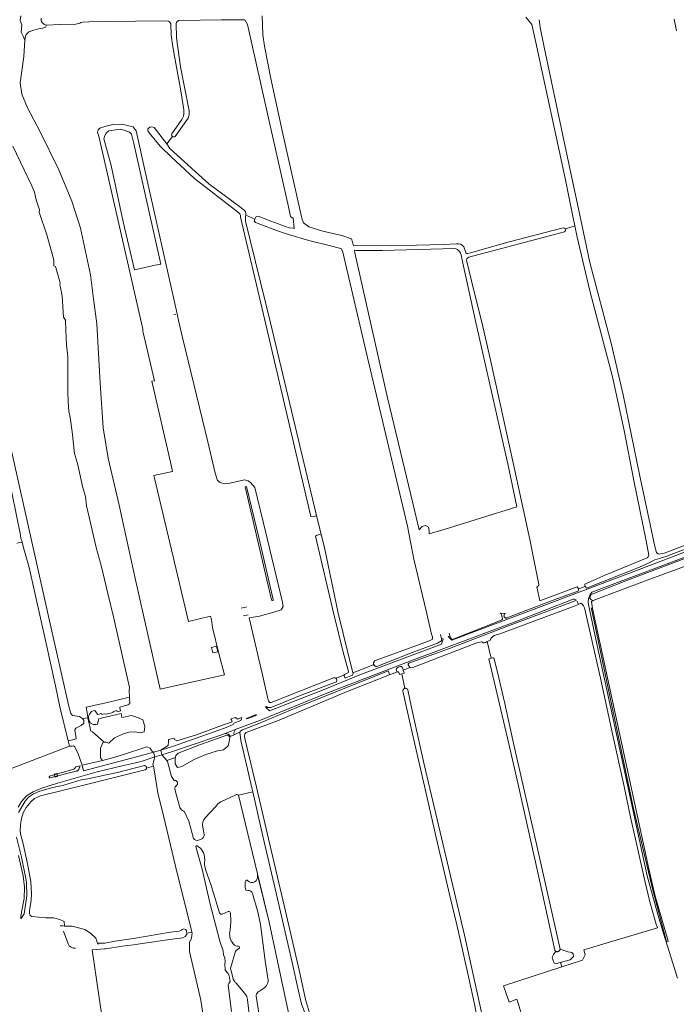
# Model space of a CAD drawing. Header units: metres. Extents: x 209813 to 223847, y 571801 to 587119.
# Tile 530 of 656: x 213307 to 213849, y 585018 to 585831. Entities that reach past the tile are written whole.
import ezdxf

# ---------------------------------------------------------------- set-up
doc = ezdxf.new("R2010")
doc.units = ezdxf.units.M
for name, color, linetype, lineweight in [('B-RO-GK-BESCHOEIING-G', 8, 'GK-BESCHOEIING', 0), ('B-RO-GK-KADEMUUR-G', 8, 'Continuous', 0), ('B-RO-GR-BOUWLAND-GV', 8, 'Continuous', 0), ('B-RO-GR-GRAS-GV', 8, 'Continuous', 0), ('B-RO-KW-KUNSTWERK_DEK-GV', 8, 'Continuous', 0), ('B-RO-OG-TERREIN_CULTUURSCHEIDING-GV', 8, 'Continuous', 0), ('B-RO-OG-WATER_GREPPEL-GV', 8, 'Continuous', 0), ('B-RO-OG-WEG-GV', 8, 'Continuous', 0), ('B-RO-VH-ONVERHARD-GV', 8, 'Continuous', 0), ('B-RO-VH-VERHARDING_PUIN-GV', 8, 'Continuous', 0)]:
    doc.layers.add(name, color=color, linetype=linetype, lineweight=lineweight)
doc.linetypes.add('GK-BESCHOEIING', pattern='A,30,-5,[1,NLCS.shx,S=1,R=0,X=0,Y=0],-5', length=40)

msp = doc.modelspace()

# ---------------------------------------------------------------- linework, layer by layer
at = {"layer": 'B-RO-GK-BESCHOEIING-G', "flags": 128}
for points in [[(213434.135, 585587.549), (213435.861, 585587.972)], [(213767.69, 585362.082), (213768.039, 585361.099)], [(213768.039, 585361.099), (213768.191, 585360.67)], [(213773.29, 585364.169), (213773.658, 585363.193)], [(213773.658, 585363.193), (213773.834, 585362.729)], [(213766.901, 585351.034), (213767.905, 585348.849)], [(213489.795, 585345.25), (213490.784, 585345.466)], [(213490.784, 585345.466), (213492.51, 585345.843)], [(213492.51, 585345.843), (213494.234, 585346.219)], [(213491.514, 585338.837), (213492.697, 585339.085)], [(213492.697, 585339.085), (213494.378, 585339.437)], [(213494.378, 585339.437), (213495.565, 585339.686)], [(213654.081, 585323.554), (213655.137, 585319.804)], [(213662.032, 585322.319), (213661.289, 585324.734)], [(213662.626, 585320.39), (213662.032, 585322.319)], [(213692.75, 585317.622), (213691.28, 585317.04)], [(213694.239, 585318.212), (213692.75, 585317.622)], [(213695.546, 585318.818), (213694.239, 585318.212)], [(213690.212, 585316.613), (213691.28, 585317.04)], [(213694.235, 585303.559), (213695.21, 585303.829)], [(213695.21, 585303.829), (213696.088, 585303.993)], [(213696.088, 585303.993), (213697.403, 585304.238)], [(213697.403, 585304.238), (213698.351, 585304.39)], [(213611.217, 585292.927), (213610.975, 585293.577)], [(213611.217, 585292.927), (213611.804, 585291.31)], [(213611.804, 585291.31), (213612.107, 585290.206)], [(213342.93, 585083), (213340.369, 585083.179)], [(213346.509, 585069.047), (213342.99, 585078.61)], [(213346.766, 585068.347), (213346.509, 585069.047)]]:
    msp.add_lwpolyline(points, dxfattribs=at)
at = {"layer": 'B-RO-GK-BESCHOEIING-G'}
msp.add_lwpolyline([(213352.994, 585064.586, -0.3068383), (213346.766, 585068.347)], format="xyb", dxfattribs=at)
at = {"layer": 'B-RO-GK-KADEMUUR-G', "flags": 128}
for points in [[(213368.858, 585260.666), (213369.657, 585259.628)], [(213369.657, 585259.628), (213370.048, 585259.12)], [(213370.048, 585259.12), (213370.213, 585258.907)], [(213370.213, 585258.907), (213371.501, 585257.53)], [(213375.22, 585254.661), (213372.292, 585253.983), (213371.491, 585251.054)], [(213371.501, 585257.53), (213374.481, 585258.207), (213374.601, 585257.631)], [(213371.491, 585251.054), (213371.109, 585249.402)]]:
    msp.add_lwpolyline(points, dxfattribs=at)
at = {"layer": 'B-RO-GR-BOUWLAND-GV', "flags": 128}
for points in [[(213506.971, 585834.054), (213507.634, 585818.359), (213508.825, 585809.099), (213514.117, 585782.376), (213524.171, 585736.735), (213539.781, 585667.15), (213541.104, 585663.181), (213545.47, 585660.006), (213556.979, 585656.434), (213572.722, 585652.863), (213580.659, 585650.084), (213582.379, 585644.396), (213612.806, 585644.264), (213634.37, 585644.66), (213656.727, 585645.322), (213667.391, 585645.943)], [(213757.284, 585658.29), (213765.206, 585660.643), (213762.172, 585675.296), (213757.291, 585698.642), (213732.845, 585811.968), (213729.574, 585826.815), (213724.737, 585832.826)], [(213676.542, 585637.885), (213679.043, 585638.499), (213710.967, 585647.438), (213755.463, 585659.06)], [(213673.399, 585643.512), (213675.023, 585638.862)]]:
    msp.add_lwpolyline(points, dxfattribs=at)
at = {"layer": 'B-RO-GR-BOUWLAND-GV'}
for points in [[(213755.463, 585659.06, -0.3092845), (213757.284, 585658.29)], [(213667.391, 585645.943, -0.2652838), (213673.399, 585643.512)], [(213675.023, 585638.862, 0.5042419), (213676.542, 585637.885)]]:
    msp.add_lwpolyline(points, format="xyb", dxfattribs=at)
at = {"layer": 'B-RO-GR-GRAS-GV', "flags": 128}
for points in [[(213307.858, 585834.135), (213307.228, 585830.128), (213308.587, 585826.634), (213308.041, 585820.63), (213309.706, 585817.345), (213311.085, 585813.864), (213311.636, 585817.108), (213312.271, 585818.616), (213314.335, 585820.759), (213318.462, 585822.267), (213322.431, 585823.379), (213325.765, 585823.855), (213328.067, 585824.649), (213328.875, 585826.226), (213326.738, 585827.279), (213325.431, 585828.523), (213324.698, 585829.894), (213324.698, 585832.062)], [(213440.685, 585748.505), (213442.034, 585751.283), (213442.366, 585753.232), (213442.405, 585756.522), (213439.838, 585772.185), (213435.287, 585797.612), (213433.409, 585808.46), (213432.033, 585818.382), (213431.583, 585827.378), (213430.646, 585828.956), (213429.762, 585829.523), (213427.378, 585829.803), (213378.073, 585829.229), (213363.865, 585829.11), (213358.944, 585828.713), (213357.475, 585828.435), (213356.404, 585828.039), (213353.255, 585827.175), (213339.814, 585826.95), (213328.875, 585826.226)], [(213437.394, 585829.712), (213436.891, 585829.366)], [(213509.863, 585760.58), (213494.858, 585826.901), (213492.733, 585830.835), (213473.327, 585830.643), (213438.486, 585830.27)], [(213735.579, 585830.871), (213736.378, 585824.486), (213739.916, 585808.274), (213746.806, 585774.425), (213761.878, 585704.321), (213768.131, 585674.771), (213777.575, 585630.559), (213795.249, 585562.743), (213804.859, 585521.201), (213818.769, 585454.149), (213823.497, 585432.38), (213831.238, 585396.106), (213832.566, 585391.167), (213833.54, 585390.072), (213834.086, 585389.851), (213838.806, 585390.712), (213872.514, 585403.403)], [(213849.111, 585821.639), (213847.218, 585831.357)], [(213436.025, 585827.674), (213436.281, 585816.019), (213439.499, 585792.088), (213446.876, 585755.609), (213446.876, 585752.357), (213445.822, 585749.721), (213435.107, 585734.469)], [(213311.085, 585813.864), (213310.361, 585800.59), (213307.295, 585778.615), (213308.636, 585769.311), (213313.42, 585758.144), (213323.633, 585738.864), (213339.217, 585706.855), (213349.857, 585681.099), (213357.053, 585658.694), (213365.373, 585620.188), (213367.865, 585600.583), (213370.54, 585579.764), (213373.246, 585530.81), (213375.703, 585493.965), (213379.918, 585469.002), (213388.931, 585430.28), (213402.364, 585368.662), (213422.909, 585278.392), (213475.806, 585290.189), (213471.34, 585307.927), (213465.949, 585329.177), (213465.168, 585335.774), (213464.286, 585338.517), (213446.148, 585334.244), (213418.258, 585452.63), (213417.577, 585454.687), (213432.948, 585458.076), (213432.256, 585462.051), (213415.985, 585532.431), (213418.256, 585532.801), (213408.407, 585573.939), (213408.487, 585575.453), (213407.513, 585580.292), (213372.246, 585734.618), (213370.991, 585737.844), (213371.776, 585739.888), (213373.109, 585741.295), (213377.15, 585742.643), (213383.668, 585744.3), (213391.134, 585744.693), (213400.493, 585742.339), (213403.057, 585739.004), (213412.22, 585698.177), (213436.813, 585588.233), (213437.928, 585582.702), (213441.369, 585568.682), (213462.154, 585482.557), (213468.24, 585456.627), (213470.224, 585450.674), (213472.473, 585448.822), (213475.913, 585447.764), (213480.278, 585448.293), (213492.317, 585451.071), (213495.492, 585450.277), (213497.476, 585448.822), (213500.916, 585444.853), (213510.044, 585407.415), (213523.406, 585351.191), (213524.332, 585346.693), (213522.612, 585343.782), (213516.526, 585341.93), (213504.752, 585338.623), (213496.198, 585337.147), (213507.256, 585290.167), (213511.481, 585271.74), (213512.369, 585268.502), (213513.022, 585267.632), (213513.204, 585267.44), (213514.38, 585267.362), (213565.991, 585287.823), (213567.367, 585287.823), (213567.691, 585287.441), (213574.457, 585290.065), (213574.987, 585290.561), (213578.36, 585292.215), (213578.279, 585292.902), (213573.928, 585309.053), (213566.097, 585340.277), (213550.99, 585404.678), (213551.898, 585405.18), (213554.024, 585405.916), (213555.919, 585405.494)], [(213493.435, 585669.604), (213501.034, 585666.25), (213502.076, 585668.455), (213503.753, 585668.746), (213514.183, 585664.649), (213529.363, 585659.173), (213533.016, 585658.823), (213533.397, 585658.639), (213532.706, 585667.393), (213531.749, 585667.278), (213530.511, 585668.401), (213528.708, 585676.288), (213509.863, 585760.58)], [(213486.707, 585672.396), (213451.167, 585699.807), (213431.954, 585717.705), (213422.754, 585726.594), (213413.799, 585737.526), (213412.612, 585739.245), (213412.714, 585740.712), (213414.253, 585742.076), (213415.893, 585742.473), (213417.825, 585741.838), (213428.296, 585728.413), (213432.945, 585734.474), (213432.588, 585735.011), (213432.297, 585735.779), (213432.567, 585736.796), (213440.685, 585748.505)], [(213397.559, 585271.677), (213397.134, 585277.442), (213397.444, 585279.714), (213384.42, 585338.215), (213379.572, 585357.279), (213374.238, 585380.362), (213370.031, 585395.443), (213364.316, 585420.272), (213362.094, 585429.559), (213361.3, 585437.496), (213358.84, 585445.672), (213356.776, 585454.8), (213354.633, 585464.642), (213352.172, 585472.77), (213350.108, 585490.63), (213348.6, 585502.536), (213347.41, 585507.854), (213346.854, 585515.315), (213346.695, 585524.253), (213346.695, 585540.525), (213346.616, 585552.511), (213345.505, 585562.591), (213345.028, 585574.577), (213344.552, 585582.8), (213343.123, 585585.42), (213341.853, 585602.644), (213340.583, 585609.946), (213339.948, 585612.01), (213340.186, 585613.598), (213336.297, 585627.092), (213334.948, 585627.727), (213335.125, 585632.581), (213329.233, 585653.317), (213322.962, 585672.05), (213323.121, 585674.034), (213320.528, 585682.205), (213319.112, 585688.583), (213316.863, 585693.809), (213310.646, 585706.972), (213301.187, 585726.353)], [(213428.296, 585728.413), (213430.854, 585724.605), (213451.71, 585705.512), (213463.08, 585695.486), (213488.341, 585676.773), (213492.502, 585673.51), (213493.341, 585672.274), (213493.545, 585670.601)], [(213248.936, 585683.157), (213250.742, 585683.437), (213252.664, 585683.456), (213255.265, 585675.119), (213266.007, 585624.681), (213284.337, 585543.735), (213301.33, 585470.046), (213331.53, 585334.918), (213347.19, 585265.596), (213349.151, 585258.36), (213350.54, 585256.574), (213356.254, 585255.872), (213358.79, 585254.163)], [(213551.928, 585421.726), (213549.625, 585420.514), (213547.201, 585420.832), (213506.963, 585592.364), (213489.232, 585668.016)], [(213493.256, 585664.517), (213513.834, 585580.807), (213553.064, 585416.983), (213558.422, 585395.422), (213569.811, 585341.146), (213581.912, 585291.851), (213593.955, 585296.502), (213599.193, 585298.703), (213599.105, 585298.959), (213599.042, 585299.223), (213599.006, 585299.491), (213598.998, 585299.762), (213599.016, 585300.033), (213599.061, 585300.3), (213599.133, 585300.561), (213599.23, 585300.814), (213599.352, 585301.056), (213599.497, 585301.285), (213599.665, 585301.498), (213599.853, 585301.693), (213600.06, 585301.869), (213600.47, 585302.152), (213643.521, 585317.821), (213647.208, 585319.487), (213647.695, 585320.08), (213647.567, 585321.546), (213646.796, 585323.654), (213642.316, 585343.106), (213632.146, 585385.663), (213626.991, 585413.026), (213593.773, 585553.079), (213573.602, 585639.054), (213572.375, 585641.738), (213570.86, 585642.358), (213563.538, 585644.366), (213545.621, 585648.648), (213528.688, 585653.572), (213520.499, 585656.285), (213501.566, 585663.398), (213500.406, 585664.921), (213501.034, 585666.25)], [(213675.909, 585631.393), (213681.622, 585607.484), (213688.252, 585581.286), (213695.153, 585551.235), (213714.124, 585465.141), (213727.861, 585401.834), (213735.478, 585364.741), (213735.387, 585364.398), (213735.309, 585364.188), (213735.21, 585363.987), (213735.091, 585363.797), (213734.954, 585363.619), (213734.8, 585363.456), (213734.631, 585363.309), (213734.448, 585363.18), (213734.253, 585363.069), (213734.048, 585362.978), (213733.835, 585362.908), (213733.616, 585362.86), (213736.244, 585351.414), (213740.597, 585353.043), (213767.018, 585362.852), (213767.69, 585362.082), (213768.039, 585361.099), (213773.658, 585363.193), (213773.29, 585364.169), (213773.227, 585365.079), (213775.952, 585366.249), (213790.739, 585372.782), (213824.909, 585386.728), (213825.702, 585387.5), (213826.133, 585389.079), (213823.94, 585400.866), (213813.752, 585450.491), (213805.729, 585491.801), (213796.064, 585536.186), (213777.465, 585607.014), (213767.13, 585651.348), (213765.206, 585660.643), (213757.284, 585658.29)], [(213756.616, 585655.787), (213677.685, 585634.809)], [(213665.911, 585642.159), (213606.115, 585640.44), (213584.948, 585640.506), (213583.096, 585640.572), (213583.559, 585638.455), (213610.547, 585518.863), (213631.449, 585431.816), (213636.737, 585409.876), (213639.177, 585412.621), (213641.821, 585413.435), (213644.362, 585412.113), (213644.972, 585409.266), (213644.972, 585406.521), (213657.242, 585410.057), (213717.096, 585428.925), (213709.899, 585464.244)], [(213709.899, 585464.244), (213708.112, 585471.437), (213694.552, 585531.1), (213682.844, 585583.554), (213671.864, 585633.891)], [(213304.606, 585398.778), (213308.968, 585399.75), (213308.661, 585400.956), (213307.927, 585402.818), (213307.631, 585405.501), (213300.296, 585440.696), (213293.059, 585470.566), (213290.058, 585485.729), (213283.579, 585513.47), (213281.706, 585519.304), (213281.09, 585522.372)], [(213346.799, 585235.837), (213339.972, 585263.801), (213336.46, 585281.109), (213329.192, 585313.621), (213324.021, 585336.859), (213314.583, 585378.82), (213309.869, 585396.212), (213308.968, 585399.75)], [(213860.802, 585381.604), (213836.161, 585372.596), (213826.961, 585369.294), (213780.237, 585351.658), (213778.81, 585350.849), (213779.725, 585345.037), (213826.065, 585130.059), (213831.541, 585107.703), (213841.875, 585071.653), (213842.159, 585070.767), (213841.875, 585069.96), (213840.888, 585070.081), (213840.4, 585069.919), (213849.727, 585039.989)], [(213170.114, 585356.411), (213170.531, 585354.822), (213170.598, 585352.276), (213180.784, 585306.106), (213185.812, 585281.5), (213192.029, 585250.941), (213201.951, 585205.432), (213206.184, 585188.102), (213212.137, 585189.425), (213213.469, 585184.713), (213280.575, 585202.849), (213282.81, 585204.07), (213282.453, 585204.8), (213289.528, 585209.137), (213347.932, 585231.487)], [(213753.38, 585053.003), (213754.334, 585049.288), (213771.315, 585054.871), (213773.711, 585059.185), (213772.601, 585063.311), (213833.372, 585081.517), (213832.046, 585085.437), (213826.987, 585102.978), (213822.941, 585120.28), (213816.604, 585148.602), (213811.135, 585172.703), (213805.759, 585197.972), (213796.322, 585241.48), (213786.332, 585287.367), (213772.975, 585345.624), (213772.173, 585347.258), (213771.033, 585348.522), (213770.132, 585349.382), (213766.684, 585347.735), (213765.254, 585347.171), (213704.117, 585324.263), (213699.729, 585322.856), (213698.454, 585322.607), (213697.386, 585321.907), (213696.296, 585320.808), (213695.88, 585320.175), (213695.546, 585318.818), (213692.75, 585317.622), (213696.088, 585303.993), (213698.351, 585304.39), (213701.255, 585292.426), (213707.253, 585266.506), (213714.698, 585232.345), (213731.616, 585159.097), (213752.893, 585063.966), (213753.656, 585063.681), (213754.662, 585063.205), (213759.371, 585061.67)], [(213692.75, 585317.622), (213690.212, 585316.613), (213689.57, 585316.742), (213688.766, 585317.212), (213688.223, 585317.345), (213684.277, 585316.631), (213631.38, 585296.28), (213629.399, 585296.141), (213629.015, 585296.204), (213623.5, 585294.215), (213624.12, 585291.836), (213624.127, 585291.584), (213622.343, 585291.07)], [(213749.378, 585062.072), (213749.191, 585062.199), (213749.018, 585062.344), (213748.859, 585062.505), (213748.718, 585062.681), (213748.542, 585062.949), (213735.881, 585120.733), (213718.458, 585199.753), (213710.717, 585233.386), (213694.235, 585303.559), (213695.21, 585303.829), (213696.088, 585303.993)], [(213685.695, 585001.256), (213682.319, 585018.566), (213677.668, 585039.979), (213672.494, 585063.2), (213667.655, 585083.9), (213661.967, 585107.845), (213650.699, 585155.868), (213641.796, 585194.858), (213629.98, 585246.319), (213623.221, 585276.678), (213623.184, 585277.073), (213623.226, 585277.482), (213623.347, 585277.875), (213623.542, 585278.237), (213623.805, 585278.553), (213623.959, 585278.691), (213624.125, 585278.812), (213624.302, 585278.917), (213624.489, 585279.004), (213624.693, 585279.074), (213622.343, 585291.07), (213620.273, 585290.474), (213619.972, 585291.709), (213619.275, 585292.578), (213618.788, 585292.769), (213612.107, 585290.206), (213577.129, 585276.539), (213520.926, 585252.956), (213493.81, 585242.517), (213492.634, 585241.473), (213492.349, 585239.848), (213492.76, 585237.734), (213502.272, 585197.629), (213512.244, 585154.79), (213526.327, 585095.315), (213538.459, 585042.951), (213542.872, 585022.341), (213546.189, 585011.367)], [(213624.693, 585279.074), (213625.087, 585279.149), (213625.293, 585279.157), (213625.498, 585279.145), (213625.702, 585279.113), (213625.901, 585279.061), (213626.094, 585278.99), (213626.279, 585278.9), (213626.619, 585278.668), (213626.77, 585278.528), (213626.906, 585278.374), (213627.027, 585278.207), (213627.131, 585278.029), (213627.248, 585277.773), (213630.291, 585263.146), (213640.705, 585216.218), (213674.126, 585075.365), (213693.182, 584987.813)], [(213389.556, 585262.897), (213389.478, 585263.612), (213396.039, 585265.475), (213397.919, 585266.69), (213397.559, 585271.677), (213379.267, 585267.399), (213361.704, 585263.481), (213362.628, 585259.214), (213363.1, 585254.834), (213365.668, 585243.72), (213366.869, 585243.063), (213376.603, 585234.783), (213378.117, 585234.79), (213380.443, 585233.713), (213385.052, 585238.167), (213392.514, 585241.597), (213396.883, 585242.869), (213402.248, 585243.253), (213406.577, 585242.395), (213409.54, 585243.19), (213410.126, 585247.704), (213408.553, 585253.063), (213404.232, 585255.151), (213399.16, 585256.62), (213391.186, 585255.15), (213390.519, 585258.283), (213375.22, 585254.661), (213372.292, 585253.983), (213371.109, 585249.402)], [(213368.858, 585260.666), (213370.213, 585258.907), (213371.501, 585257.53), (213374.481, 585258.207), (213374.601, 585257.631), (213376.986, 585258.165), (213378.27, 585257.866), (213384.131, 585259.254), (213383.958, 585260.088), (213387.011, 585260.722), (213387.201, 585259.808), (213390.069, 585260.439), (213389.556, 585262.897)], [(213363.1, 585254.834), (213358.79, 585254.163), (213359.706, 585252.44), (213359.955, 585250.324), (213357.605, 585248.496), (213355.353, 585247.434), (213353.334, 585246.28), (213352.477, 585244.976), (213353.597, 585237.337), (213348.135, 585236.018), (213346.799, 585235.837), (213347.932, 585231.487), (213350.059, 585231.49), (213351.292, 585231.716), (213352.512, 585230.711), (213355.185, 585225.129), (213358.359, 585215.624), (213375.116, 585219.574), (213373.501, 585221.869), (213373.551, 585229.778), (213375.828, 585234.779), (213376.603, 585234.783)], [(213499.295, 585193.787), (213498.608, 585196.854), (213489.273, 585235.99), (213488.686, 585242.942), (213480.637, 585239.321), (213480.054, 585239.034), (213480.257, 585238.752), (213479.76, 585235.106), (213478.923, 585231.762), (213475.17, 585228.335), (213470.055, 585227.53), (213460.546, 585224.495), (213450.857, 585220.243), (213440.768, 585214.462), (213437.19, 585213.795), (213435.303, 585216.897), (213435.122, 585220.866), (213435.389, 585222.139), (213428.46, 585219.607), (213428.877, 585218.673), (213432.258, 585206.345), (213434.505, 585202.982), (213435.696, 585203.039), (213437.244, 585201.705), (213437.067, 585200.112), (213436.27, 585198.952), (213435.18, 585197.835), (213435.057, 585196.722), (213435.232, 585194.693), (213439.014, 585180.842), (213440.498, 585178.763), (213442.87, 585177.273), (213446.509, 585169.421), (213450.466, 585155.135)], [(213449.013, 585077.93), (213447.898, 585082.813), (213442.152, 585105.658), (213435.524, 585132.37), (213425.73, 585172.873), (213420.899, 585192.959), (213417.521, 585213.564), (213417.215, 585214.818), (213411.504, 585213.339), (213411.504, 585212.714), (213410.308, 585211.768), (213365.316, 585200.617), (213340.819, 585194.562), (213323.971, 585190.357), (213319.155, 585188.171), (213316.243, 585185.806), (213312.101, 585180.732), (213309.71, 585176.311), (213308.303, 585171.817), (213307.49, 585166.737), (213307.4, 585161.41), (213307.66, 585159.047), (213309.849, 585150.817), (213313.369, 585134.218), (213316.161, 585119.747), (213316.56, 585109.645), (213316.23, 585104.326), (213314.891, 585095.8), (213314.915, 585093.167), (213315.626, 585091.745), (213316.956, 585090.865), (213328.346, 585089.68), (213334.875, 585089.59), (213340.008, 585088.282), (213343.495, 585086.608), (213343.934, 585082.93), (213350.255, 585082.811), (213360.622, 585080.087), (213365.312, 585077.041), (213369.703, 585072.822), (213371.247, 585068.013), (213372.486, 585068.689), (213377.255, 585068.939), (213385.63, 585070.473), (213402.575, 585072.899), (213431.372, 585077.82), (213438.389, 585078.812), (213439.959, 585079.204), (213440.467, 585079.482), (213441.087, 585079.978), (213442.474, 585080.718), (213443.726, 585080.149), (213444.565, 585079.211), (213444.695, 585078.084), (213444.712, 585077.08)], [(213472.868, 585185.419), (213485.253, 585191.319)], [(213543.215, 585008.407), (213539.54, 585018.627), (213536.996, 585029.26), (213531.762, 585052.846), (213518.874, 585108.853), (213507.505, 585157.128), (213499.295, 585193.787), (213487.546, 585190.958), (213512.706, 585086.044), (213549.395, 584914.829)], [(213460.071, 585172.156), (213468.68, 585181.45)], [(213459.239, 585158.573), (213458.035, 585164.483)], [(213454.463, 585153.699), (213456.687, 585154.597)], [(213461.117, 584990.463), (213456.328, 585021.895), (213447.169, 585062.009), (213447.141, 585069.307), (213448.768, 585072.997), (213449.174, 585077.223), (213449.013, 585077.93), (213444.712, 585077.08), (213444.732, 585075.887), (213443.466, 585074.375), (213441.641, 585073.279), (213432.633, 585071.98), (213408.067, 585068.571), (213400.94, 585067.521), (213391.447, 585066.362), (213378.012, 585064.102), (213376.866, 585064.199), (213366.82, 585063.205), (213377.218, 584991.827)], [(213752.893, 585063.966), (213752.796, 585063.475), (213752.73, 585063.258), (213752.644, 585063.05), (213752.538, 585062.85), (213752.412, 585062.662), (213752.268, 585062.488), (213752.108, 585062.328), (213751.933, 585062.185), (213751.745, 585062.06), (213751.546, 585061.954), (213751.336, 585061.868), (213751.12, 585061.804), (213750.898, 585061.76), (213750.673, 585061.739), (213750.447, 585061.74), (213750.222, 585061.764), (213750.001, 585061.809), (213749.785, 585061.876), (213749.577, 585061.964), (213749.378, 585062.072), (213747.571, 585059.342), (213746.407, 585057.173), (213747.148, 585054.58), (213748.1, 585052.304), (213750.005, 585051.987), (213761.329, 585055.109), (213763.975, 585057.86), (213763.605, 585059.871), (213762.546, 585061.088), (213761.171, 585061.512), (213759.371, 585061.67)], [(213728.918, 585005.499), (213723.116, 585004.179), (213717.132, 585022.517), (213710.817, 585020.19), (213706.274, 585033.486), (213754.334, 585049.288)]]:
    msp.add_lwpolyline(points, dxfattribs=at)
at = {"layer": 'B-RO-GR-GRAS-GV'}
for points in [[(213438.486, 585830.27, 0.1553556), (213437.394, 585829.712)], [(213436.891, 585829.366, 0.2531593), (213436.025, 585827.674)], [(213435.107, 585734.469, -0.3473605), (213432.945, 585734.474)], [(213489.232, 585668.016, 0.2582188), (213486.707, 585672.396)], [(213493.435, 585669.604, 0.0312244), (213493.256, 585664.517)], [(213493.545, 585670.601, 0.0053992), (213493.435, 585669.604)], [(213757.284, 585658.29, -0.4414557), (213756.616, 585655.787)], [(213669.918, 585639.465, 0.2329823), (213665.911, 585642.159)], [(213671.864, 585633.891, 0.1298461), (213669.918, 585639.465)], [(213677.685, 585634.809, 0.4950973), (213675.909, 585631.393)], [(213364.988, 585250.878, -0.0921738), (213363.724, 585254.511)], [(213366.859, 585249.5, -0.1307415), (213364.988, 585250.878)], [(213371.109, 585249.402, -0.0955112), (213366.859, 585249.5)], [(213485.253, 585191.319, -0.3028014), (213487.546, 585190.958)], [(213468.68, 585181.45, -0.1268561), (213472.868, 585185.419)], [(213458.035, 585164.483, -0.2728199), (213460.071, 585172.156)], [(213450.466, 585155.135, 0.3638224), (213454.463, 585153.699)], [(213456.687, 585154.597, 0.3232783), (213459.239, 585158.573)]]:
    msp.add_lwpolyline(points, format="xyb", dxfattribs=at)
at = {"layer": 'B-RO-GR-GRAS-GV', "flags": 128}
for points in [[(213401.684, 585624.465), (213418.749, 585628.164), (213423.349, 585629.108), (213414.233, 585669.538), (213401.205, 585728.782), (213399.148, 585736.453), (213397.608, 585737.969), (213393.185, 585739.675), (213389.94, 585740.494), (213380.478, 585739.033), (213378.218, 585737.344), (213377.077, 585735.425), (213376.409, 585732.404), (213382.244, 585710.54), (213392.26, 585664.155)], [(213465.295, 585312.88), (213469.287, 585313.858), (213470.39, 585309.186), (213466.396, 585308.35)]]:
    msp.add_lwpolyline(points, close=True, dxfattribs=at)
at = {"layer": 'B-RO-GR-GRAS-GV'}
msp.add_arc((213369.194, 585255.094), 5.582, 93.448722, 206.264806, dxfattribs=at)
at = {"layer": 'B-RO-KW-KUNSTWERK_DEK-GV', "flags": 128}
for points in [[(213424.266, 585224.238), (213423.275, 585228.068), (213417.323, 585226.435), (213418.323, 585222.608)], [(213338.066, 585206.817), (213337.49, 585208.897), (213335.44, 585208.329), (213336.119, 585205.88), (213338.169, 585206.448)]]:
    msp.add_lwpolyline(points, close=True, dxfattribs=at)
at = {"layer": 'B-RO-OG-TERREIN_CULTUURSCHEIDING-GV', "flags": 128}
for points in [[(213779.725, 585345.037), (213778.81, 585350.849), (213780.237, 585351.658), (213778.537, 585352.161), (213777.856, 585353.267), (213777.778, 585353.688), (213776.442, 585353.176), (213775.969, 585350.22), (213776.256, 585348.377), (213783.457, 585314.383), (213804.111, 585219.692), (213824.807, 585124.263), (213833.695, 585092.451), (213839.644, 585072.344)], [(213839.644, 585072.344), (213840.4, 585069.919), (213840.888, 585070.081), (213829.387, 585112.489), (213813.619, 585179.899), (213778.738, 585344.738)]]:
    msp.add_lwpolyline(points, dxfattribs=at)
at = {"layer": 'B-RO-OG-TERREIN_CULTUURSCHEIDING-GV'}
msp.add_lwpolyline([(213778.738, 585344.738, -0.8577105), (213779.725, 585345.037)], format="xyb", dxfattribs=at)
at = {"layer": 'B-RO-OG-WATER_GREPPEL-GV', "flags": 128}
for points in [[(213516.221, 585352.483), (213504.637, 585402.416), (213494.115, 585445.615), (213492.964, 585445.366), (213514.853, 585352.146)], [(213778.738, 585344.738), (213813.619, 585179.899), (213829.387, 585112.489), (213840.888, 585070.081), (213841.875, 585069.96), (213842.159, 585070.767)], [(213842.159, 585070.767), (213841.875, 585071.653), (213831.541, 585107.703), (213826.065, 585130.059), (213779.725, 585345.037)]]:
    msp.add_lwpolyline(points, dxfattribs=at)
at = {"layer": 'B-RO-OG-WATER_GREPPEL-GV'}
msp.add_lwpolyline([(213514.853, 585352.146, 0.9424115), (213516.241, 585352.252)], format="xyb", dxfattribs=at)
at = {"layer": 'B-RO-OG-WATER_GREPPEL-GV', "flags": 128}
msp.add_lwpolyline([(213356.695, 585215.209), (213353.333, 585214.37), (213353.057, 585213.907), (213352.73, 585213.477), (213352.357, 585213.088), (213351.943, 585212.742), (213351.492, 585212.445), (213331.57, 585206.629), (213331.357, 585206.436), (213331.235, 585206.177), (213331.222, 585205.89), (213331.361, 585205.56), (213331.515, 585205.409), (213331.847, 585205.276), (213353.431, 585210.728), (213353.73, 585210.777), (213354.023, 585210.857), (213354.304, 585210.968), (213354.573, 585211.109), (213354.825, 585211.277), (213355.057, 585211.472), (213355.268, 585211.689), (213355.454, 585211.929), (213355.613, 585212.186), (213355.744, 585212.459)], close=True, dxfattribs=at)
at = {"layer": 'B-RO-OG-WEG-GV', "flags": 128}
for points in [[(213883.361, 585404.463), (213841.089, 585388.051), (213834.871, 585386.101), (213831.07, 585385.227), (213827.651, 585383.226), (213818.35, 585379.17), (213774.716, 585361.84), (213773.834, 585362.729), (213773.658, 585363.193), (213768.039, 585361.099), (213768.191, 585360.67), (213768.277, 585359.61), (213745.118, 585351.077), (213709.039, 585337.133), (213708.657, 585337.074), (213708.272, 585337.093), (213707.898, 585337.188), (213707.55, 585337.355), (213707.39, 585337.464), (213707.107, 585337.726), (213706.882, 585338.039), (213706.723, 585338.391), (213706.637, 585338.767), (213706.623, 585338.96), (213706.652, 585339.345), (213706.757, 585339.716), (213706.836, 585339.892), (213706.933, 585340.059), (213707.174, 585340.361), (213707.315, 585340.492), (213707.635, 585340.709), (213703.456, 585341.2), (213703.748, 585341.006), (213703.878, 585340.887), (213703.996, 585340.757), (213704.189, 585340.463), (213705.38, 585336.945), (213705.417, 585336.538), (213705.33, 585336.138), (213705.127, 585335.783), (213704.825, 585335.504), (213695.415, 585331.867), (213663.728, 585319.348), (213662.626, 585320.39), (213662.032, 585322.319), (213660.51, 585321.734), (213663.676, 585318.789), (213762.846, 585356.223), (213828.326, 585381.045), (213900.243, 585408.477)], [(213871.219, 585393.23), (213779.158, 585358.32), (213777.348, 585356.081), (213776.531, 585353.859), (213776.442, 585353.176), (213777.778, 585353.688), (213777.584, 585354.729), (213778.475, 585356.404), (213807.061, 585367.76), (213861.605, 585388.345)], [(213305.989, 585176.715), (213311.346, 585185.968), (213314.052, 585189.298), (213318.347, 585192.129), (213323.632, 585194.344), (213334.22, 585197.167), (213343.317, 585199.095), (213357.639, 585203.468), (213363.224, 585204.346), (213378.341, 585207.758), (213387.666, 585209.658), (213409.927, 585215.381), (213411.504, 585214.335), (213411.504, 585213.339), (213417.215, 585214.818), (213416.88, 585216.19), (213418.323, 585222.608), (213407.174, 585218.677), (213398.902, 585216.766), (213391.339, 585215.102), (213370.943, 585210.268), (213337.973, 585200.811), (213325.218, 585196.805), (213317.973, 585193.769), (213312.61, 585190.316), (213308.462, 585185.757), (213305.571, 585180.966)], [(213305.832, 585141.084), (213309.655, 585124.355), (213310.913, 585114.945), (213310.619, 585105.7), (213308.297, 585094.327), (213307.871, 585090.909), (213307.901, 585088.812), (213310.675, 585092.967), (213312.741, 585107.756), (213312.406, 585119.079), (213311.869, 585122.305), (213308.244, 585139.763), (213304.171, 585156.327)]]:
    msp.add_lwpolyline(points, dxfattribs=at)
for points in [[(213629.015, 585296.204), (213628.785, 585296.242), (213627.657, 585298.447), (213627.597, 585298.961), (213628.1, 585299.766), (213661.763, 585311.864), (213688.144, 585322.034), (213713.818, 585331.965), (213765.316, 585351.432), (213766.49, 585351.818), (213764.612, 585352.706), (213763.802, 585352.661), (213715.829, 585334.103), (213629.863, 585301.912), (213560.408, 585275.119), (213505.604, 585252.838), (213484.803, 585245.058), (213484.425, 585243.971), (213483.655, 585242.306), (213483.969, 585240.67), (213488.686, 585242.942), (213489.321, 585244.004), (213490.816, 585244.712), (213504.175, 585249.942), (213535.677, 585263.213), (213610.975, 585293.577), (213611.804, 585291.31), (213612.107, 585290.206), (213618.788, 585292.769), (213618.302, 585292.96), (213617.645, 585294.825), (213617.888, 585295.54), (213619.406, 585296.589), (213620.846, 585297.182), (213622.041, 585297.117), (213622.883, 585296.079), (213623.361, 585294.723), (213623.5, 585294.215)], [(213510.676, 585264.12), (213509.698, 585263.706), (213509.913, 585263.283), (213513.018, 585260.595), (213555.343, 585277.108), (213589.142, 585290.702), (213655.114, 585315.557), (213656.349, 585319.792), (213656.231, 585320.191), (213655.137, 585319.804), (213655.095, 585318.276), (213651.656, 585316.303), (213629.591, 585308.139), (213601.721, 585297.002), (213601.468, 585297.012), (213601.2, 585297.05), (213600.936, 585297.114), (213600.681, 585297.204), (213600.436, 585297.319), (213600.203, 585297.459), (213599.985, 585297.62), (213599.785, 585297.803), (213599.604, 585298.004), (213599.444, 585298.223), (213599.306, 585298.457), (213599.193, 585298.703), (213593.955, 585296.502), (213581.912, 585291.851), (213582.04, 585291.332), (213581.594, 585290.087), (213576.077, 585287.858), (213575.626, 585287.866), (213575.217, 585288.069), (213574.868, 585289.109), (213574.457, 585290.065), (213567.691, 585287.441), (213568.424, 585286.577), (213568.71, 585285.789), (213568.373, 585284.443), (213540.522, 585274.132), (213517.819, 585264.636), (213514.069, 585263.221), (213511.531, 585263.264)], [(213434.257, 585238.031), (213429.803, 585236.749), (213429.725, 585235.096), (213429.316, 585232.042), (213423.275, 585228.068), (213433.756, 585231.405), (213475.978, 585246.28), (213483.092, 585249.243), (213483.526, 585250.473), (213489.515, 585252.494), (213489.987, 585253.933), (213489.882, 585254.911), (213486.685, 585253.597), (213484.882, 585255.013), (213481.248, 585253.794), (213481.62, 585253.145), (213482.149, 585251.491), (213471.303, 585247.589), (213452.771, 585240.752), (213436.654, 585235.803), (213434.608, 585236.884)], [(213502.017, 585256.606), (213502.16, 585257.527), (213494.048, 585254.271), (213494.184, 585253.901), (213494.497, 585253.986)], [(213428.46, 585219.607), (213435.389, 585222.139), (213435.7, 585223.627), (213437.722, 585225.649), (213456.097, 585232.614), (213477.887, 585240.473), (213479.1, 585240.361), (213480.054, 585239.034), (213480.637, 585239.321), (213480.484, 585239.648), (213479.304, 585241.304), (213476.373, 585241.905), (213468.737, 585239.049), (213432.891, 585227.069), (213424.266, 585224.238)], [(213358.359, 585215.624), (213359.66, 585210.947), (213404.333, 585222.889), (213417.323, 585226.435), (213415.841, 585227.541), (213414.701, 585229.725), (213411.562, 585230.784), (213408.451, 585229.785), (213395.152, 585225.383), (213385.477, 585222.286), (213375.116, 585219.574)]]:
    msp.add_lwpolyline(points, close=True, dxfattribs=at)
at = {"layer": 'B-RO-VH-ONVERHARD-GV'}
for points in [[(213453.291, 585149.061, 0.4835582), (213452.278, 585148.595)], [(213458.528, 585143.213, 0.1642327), (213454.741, 585148.127)], [(213459.573, 585137.435, 0.1037802), (213458.528, 585143.213)], [(213460.246, 585129.618, -0.0768432), (213459.398, 585134.771)], [(213503.297, 585125.28, -0.1666667), (213502.025, 585120.228)], [(213493.118, 585119.279, 0.058994), (213492.946, 585114.836)], [(213494.991, 585120.569, 0.4837975), (213493.466, 585120.263)], [(213502.025, 585120.228, -0.3222915), (213496.169, 585119.51)], [(213493.409, 585112.925, 0.3775096), (213494.667, 585112.049)], [(213495.362, 585112.179, -0.3800628), (213499.059, 585109.832)], [(213474.04, 585092.672, -0.3828482), (213471.908, 585093.784)], [(213480.793, 585093.497, 0.4597846), (213479.086, 585094.901)], [(213503.269, 585095.601, -0.0184368), (213506.263, 585079.951)], [(213483.153, 585068.291, -0.25), (213480.616, 585079.717)], [(213486.371, 585066.351, -0.2022201), (213484.212, 585067.064)], [(213487.763, 585064.296, 0.7083253), (213487.418, 585066.395)], [(213484.642, 585061.04, -0.1572217), (213485.49, 585062.693)], [(213481.384, 585046.166, -0.1863993), (213481.039, 585049.048)], [(213485.503, 585035.722, -0.1225722), (213483.159, 585039.196)], [(213511.641, 585039.995, -0.3530144), (213507.684, 585031.237)], [(213495.049, 585022.167, 0.1537387), (213492.74, 585027.266)], [(213503.52, 585028.316, 0.2607876), (213502.128, 585025.049)]]:
    msp.add_lwpolyline(points, format="xyb", dxfattribs=at)
at = {"layer": 'B-RO-VH-ONVERHARD-GV', "flags": 128}
for points in [[(213452.278, 585148.595), (213457.491, 585129.773), (213464.229, 585101.114), (213472.104, 585070.443), (213474.832, 585062.417), (213474.991, 585059.115), (213476.223, 585056.65), (213476.57, 585053.412), (213476.244, 585051.997), (213476.611, 585046.603), (213478.736, 585044.115), (213479.783, 585042.079), (213480.654, 585037.257), (213479.507, 585035.589), (213478.912, 585034.528), (213480.328, 585023.015), (213481.832, 585012.551)], [(213454.741, 585148.127), (213453.291, 585149.061)], [(213459.398, 585134.771), (213459.573, 585137.435)], [(213471.908, 585093.784), (213464.847, 585116.311), (213460.246, 585129.618)], [(213549.395, 584914.829), (213512.706, 585086.044), (213503.297, 585125.28)], [(213492.946, 585114.836), (213493.409, 585112.925)], [(213493.466, 585120.263), (213493.118, 585119.279)], [(213496.169, 585119.51), (213494.991, 585120.569)], [(213494.667, 585112.049), (213495.362, 585112.179)], [(213499.059, 585109.832), (213503.269, 585095.601)], [(213479.086, 585094.901), (213474.04, 585092.672)], [(213480.616, 585079.717), (213481.021, 585086.613), (213480.793, 585093.497)], [(213506.263, 585079.951), (213509.472, 585054.241), (213511.641, 585039.995)], [(213484.212, 585067.064), (213483.153, 585068.291)], [(213487.418, 585066.395), (213486.371, 585066.351)], [(213481.039, 585049.048), (213484.642, 585061.04)], [(213485.49, 585062.693), (213487.763, 585064.296)], [(213483.159, 585039.196), (213481.384, 585046.166)], [(213492.74, 585027.266), (213485.503, 585035.722)], [(213507.684, 585031.237), (213503.52, 585028.316)], [(213496.49, 585008.044), (213495.049, 585022.167)], [(213502.128, 585025.049), (213505.654, 585002.403)]]:
    msp.add_lwpolyline(points, dxfattribs=at)
at = {"layer": 'B-RO-VH-VERHARDING_PUIN-GV', "flags": 128}
msp.add_lwpolyline([(213483.969, 585240.67), (213483.655, 585242.306), (213484.425, 585243.971), (213484.803, 585245.058), (213476.373, 585241.905), (213479.304, 585241.304), (213480.484, 585239.648), (213480.637, 585239.321)], close=True, dxfattribs=at)

doc.saveas('drawing.dxf')
